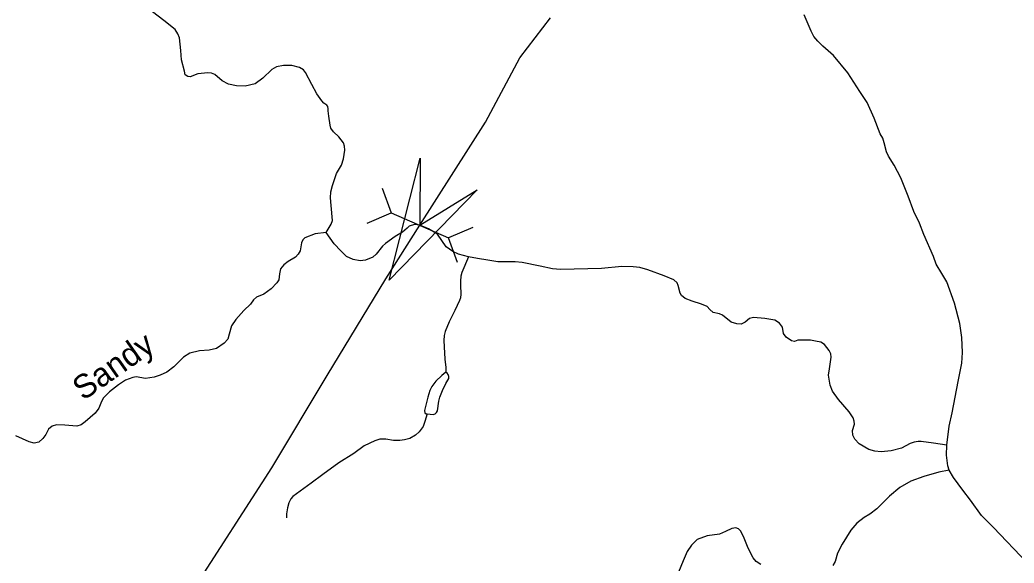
# Model space of a CAD drawing. Extents: x 2126262 to 2293712, y 749403 to 919119.
# Drawn here: x 2214556 to 2220862, y 905356 to 908802 of the extents above; entities that cross this region are included whole.
import ezdxf

# ---------------------------------------------------------------- set-up
doc = ezdxf.new("R2010")
doc.units = 0
for name, color, linetype in [('Exist Hydrographic Creek Single Shore', 7, 'Continuous'), ('Exist Hydrographic Creek Single Shore Label', 7, 'Continuous'), ('Exist Hydrographic Misc Water Feature', 7, 'Continuous'), ('Exist Road Primary US Attributed', 7, 'Continuous'), ('Exist Road Secondary Structure Culvert Attributed CELL', 7, 'Continuous'), ('Exist Road Secondary Structure Culvert CELL', 7, 'Continuous')]:
    doc.layers.add(name, color=color, linetype=linetype)

msp = doc.modelspace()

# ---------------------------------------------------------------- linework, layer by layer
at = {"layer": 'Exist Hydrographic Creek Single Shore'}
for points in [[(2216498.4, 907453.8), (2216530.5, 907505.6), (2216538.3, 907528.8), (2216537.2, 907553), (2216526.1, 907672.1), (2216528.3, 907710.7), (2216538.3, 907751.5), (2216564.7, 907826.8), (2216596.6, 907879.7), (2216608.8, 907920.5), (2216616.5, 907975.6), (2216615.4, 908001), (2216607.7, 908021.9), (2216579, 908060.5), (2216544.9, 908092.5), (2216528.3, 908115.6), (2216523.9, 908133.3), (2216515.1, 908190.6), (2216511.8, 908225.2), (2216511.8, 908238.4), (2216508.5, 908252.8), (2216501.9, 908260.5), (2216484.3, 908274.8), (2216471, 908289.1), (2216440.2, 908333.2), (2216407.1, 908391.7), (2216368.6, 908467.7), (2216354.9, 908484.3), (2216329.6, 908500.8), (2216281.1, 908512.9), (2216227.1, 908512.9), (2216184.1, 908504.1), (2216153.3, 908486.5), (2216097.1, 908432.5), (2216048.6, 908396.1), (2215984.7, 908381.7), (2215929.6, 908382.8), (2215880, 908393.9), (2215838.2, 908415.9), (2215793.3, 908456.4), (2215772.4, 908464.1), (2215748.1, 908466.3), (2215684.2, 908459.7), (2215635.7, 908439.8), (2215620.3, 908443.2), (2215604.9, 908454.2), (2215600.5, 908477.3), (2215580.7, 908549), (2215576.3, 908607.4), (2215567.4, 908687.9), (2215558.6, 908714.4), (2215541, 908740.8), (2215469.4, 908797.6), (2215396.7, 908853.8)], [(2220436.5, 906104.9), (2220450.9, 906225.1), (2220469.6, 906309.9), (2220508.1, 906508.6), (2220530.2, 906623.3), (2220534.6, 906691.6), (2220531.3, 906787.5), (2220518.1, 906875), (2220485, 907003.9), (2220435.4, 907139.5), (2220403.5, 907193.6), (2220368.2, 907252), (2220350.6, 907300.5), (2220290, 907439.7), (2220261.3, 907511.4), (2220227.2, 907586.4), (2220189.7, 907683.4), (2220143.4, 907799.6), (2220100.5, 907880.1), (2220065.2, 907937.4), (2220053.1, 907964.9), (2220038.8, 908021.2), (2220028.8, 908052), (2220012.3, 908079.6), (2219975.5, 908178.2), (2219930.3, 908277.4), (2219884.1, 908346.8), (2219808, 908467), (2219717.7, 908575.6), (2219648.3, 908635.1), (2219616.3, 908667.1), (2219591, 908695.8), (2219574.4, 908729.9), (2219530.4, 908834.7)], [(2217402.5, 907298.5), (2217338.5, 907315.2), (2217301.1, 907331.8), (2217259.2, 907361.5), (2217204.7, 907442.7), (2217148.7, 907476.2), (2217093.3, 907499.4), (2217059.8, 907504.5), (2217026.2, 907492.4), (2217011.8, 907481.4), (2216982.1, 907454.9), (2216936.9, 907428.5), (2216874.1, 907384.4), (2216855.4, 907366.7), (2216815.7, 907316), (2216793.7, 907297.3), (2216748.5, 907278.5), (2216714.3, 907274.1), (2216669.2, 907282.9), (2216627.3, 907300.6), (2216590.9, 907337), (2216549.1, 907382.2), (2216498.4, 907453.8)], [(2216498.4, 907453.8), (2216428, 907445.6), (2216363, 907420.3), (2216349.8, 907406), (2216343.2, 907387.2), (2216334.4, 907336.5), (2216321.2, 907315.6), (2216304.6, 907296.8), (2216258.4, 907269.2), (2216230.8, 907248.3), (2216209.9, 907221.8), (2216202.2, 907189.9), (2216197.8, 907153.5), (2216186.7, 907134.8), (2216150.4, 907095.1), (2216103, 907062), (2216057.2, 907042.8), (2216037.3, 907025.2), (2216018.6, 906998.7), (2215975.6, 906957.9), (2215925, 906901.7), (2215898.5, 906860.9), (2215883.1, 906808), (2215874.3, 906777.1), (2215852.2, 906751.8), (2215802.7, 906716.5), (2215755.6, 906706.1), (2215695, 906701.7), (2215633.3, 906687.4), (2215594.7, 906662), (2215533, 906601.4), (2215489, 906567.2), (2215446, 906547.4), (2215407.4, 906535.3), (2215353.4, 906526.5), (2215293.9, 906536.4), (2215271.9, 906533.1), (2215225.6, 906515.4), (2215180.5, 906485.7), (2215124.8, 906441.6), (2215087.4, 906403.4), (2215074.1, 906381.4), (2215057.6, 906338.4), (2215033.4, 906307.5), (2214969.5, 906251.3), (2214945.2, 906232.5), (2214917.7, 906223.7), (2214841.7, 906230.3), (2214788.8, 906233.7), (2214760.1, 906223.7), (2214737, 906205), (2214720.5, 906170.8), (2214701.2, 906146.6), (2214675.8, 906123.4), (2214647.2, 906115.7), (2214614.1, 906125.6), (2214529.3, 906163.1)], [(2220436.5, 906104.9), (2220350.8, 906115.9), (2220272.5, 906128.1), (2220253.8, 906128.1), (2220227.4, 906122.5), (2220203.1, 906113.7), (2220148, 906085.1), (2220083, 906067.4), (2220018, 906061.9), (2219979.5, 906065.2), (2219939.8, 906077.3), (2219878.7, 906111.5), (2219851.2, 906141.3), (2219839.1, 906167.7), (2219838, 906197.5), (2219849, 906237.2), (2219847.9, 906255.9), (2219841.3, 906276.9), (2219817, 906315.5), (2219748.7, 906392.6), (2219711.3, 906447.2), (2219694.7, 906484.7), (2219685.9, 906547.5), (2219690.3, 906587.2), (2219701.4, 906662.2), (2219700.3, 906683.1), (2219689.2, 906705.2), (2219659.5, 906742.7), (2219636.3, 906757.4), (2219602.2, 906763), (2219571.3, 906770.7), (2219540.5, 906770.7), (2219489.8, 906770.7), (2219468.9, 906761.9), (2219451.2, 906766.3), (2219416, 906788.3), (2219399.5, 906812.6), (2219393.9, 906852.3), (2219373.8, 906877.6), (2219345.1, 906897.5), (2219281.2, 906908.5), (2219208.5, 906912.9), (2219183.2, 906907.4), (2219155.6, 906885.3), (2219131.4, 906872.1), (2219103.8, 906873.2), (2219067.5, 906884.2), (2219013.5, 906928.3), (2218992.6, 906937.1), (2218952.9, 906946), (2218933.1, 906963.6), (2218914.3, 906983.4), (2218879.1, 906998.9), (2218820.7, 907017.6), (2218776.6, 907034.2), (2218752.4, 907052.9), (2218743.6, 907068.3), (2218732, 907116.6), (2218725.4, 907134.3), (2218704.4, 907151.9), (2218642.7, 907178.4), (2218539.2, 907216.9), (2218487.4, 907231.3), (2218446.6, 907235.7), (2218373.9, 907237.9), (2218245.6, 907224.7), (2217985.6, 907218), (2217934.3, 907223.6), (2217856, 907240.1), (2217742.6, 907262.1), (2217698.5, 907267.7), (2217588.3, 907267.7), (2217523.7, 907278.7), (2217457.6, 907287.5), (2217402.5, 907298.5)], [(2220449.7, 905945.7), (2220442, 905972.6), (2220434.3, 906039.9), (2220436.5, 906104.9)], [(2220945.8, 905358.3), (2220731.3, 905581.3), (2220656.4, 905657.4), (2220585.9, 905755.5), (2220537.9, 905818.9), (2220477.3, 905899.4), (2220449.7, 905945.7)]]:
    msp.add_lwpolyline(points, dxfattribs=at)
at = {"layer": 'Exist Hydrographic Misc Water Feature'}
for points in [[(2217402.5, 907298.5), (2217358.9, 907199.1), (2217352.7, 907175.3), (2217350.7, 907144.2), (2217350.7, 907119.4), (2217353.8, 907061.3), (2217350.7, 907038), (2217344.4, 907021.5), (2217314.4, 906958.3), (2217278.2, 906885.8), (2217254.4, 906825.2), (2217248.2, 906800.3), (2217246.1, 906768.2), (2217248.2, 906727.8), (2217252.3, 906649.1), (2217257.5, 906597.3), (2217257.5, 906566.2)], [(2217257.5, 906566.2), (2217232.8, 906546.9), (2217193.5, 906510.7), (2217168.7, 906476.5), (2217156.2, 906451.6), (2217143.8, 906409.2), (2217122.1, 906323.2), (2217124.1, 906309.7), (2217133.5, 906303.5), (2217138.6, 906302.5)], [(2217138.6, 906302.5), (2217176.9, 906299.4), (2217189.4, 906302.5), (2217197.6, 906310.8), (2217204.9, 906322.2), (2217213.2, 906383.3), (2217220.4, 906408.1), (2217237, 906451.6), (2217258.7, 906495.1), (2217276.3, 906527.3), (2217277.4, 906539.7), (2217272.2, 906552.1), (2217267, 906560.4), (2217257.5, 906566.2)], [(2217138.6, 906302.5), (2217125.2, 906253.8), (2217113.8, 906221.7), (2217087.9, 906187.5), (2217065.1, 906167.8), (2217029.9, 906147.1), (2216995.8, 906137.8), (2216965.7, 906133.6), (2216926, 906134.3), (2216877.3, 906141.5), (2216839, 906141.5), (2216806.9, 906132.2), (2216740.7, 906099), (2216673.4, 906051.4), (2216579.2, 905992.3), (2216476.7, 905918.8), (2216403.2, 905861.8), (2216333.2, 905811.1), (2216286.6, 905777.9), (2216274.2, 905762.4), (2216261.8, 905737.5), (2216252.4, 905707), (2216247.3, 905667.6), (2216246.2, 905642.7)], [(2220449.7, 905945.7), (2220384, 905931.8), (2220289.2, 905905.4), (2220207.7, 905874.5), (2220137.2, 905834.8), (2220071.1, 905780.8), (2219991.1, 905700.3), (2219947, 905666.2), (2219910.7, 905645.2), (2219863.8, 905608.4), (2219826.4, 905564.3), (2219771.3, 905475), (2219742.6, 905418.8), (2219727.2, 905365.9), (2219711.8, 905339.4)], [(2219255.6, 905346), (2219225.9, 905364.8), (2219207.2, 905390.1), (2219176.3, 905450.7), (2219145.5, 905523.5), (2219127.3, 905559.9), (2219114.1, 905572), (2219097.5, 905578.6), (2219071.1, 905575.3), (2219031.4, 905556.6), (2218992.9, 905540), (2218914.6, 905527.9), (2218851.8, 905504.8), (2218816.6, 905469.5), (2218787.9, 905429.8), (2218762.6, 905369.2), (2218732.8, 905298.6)]]:
    msp.add_lwpolyline(points, dxfattribs=at)
at = {"layer": 'Exist Road Primary US Attributed'}
msp.add_lwpolyline([(2214385.5, 901365.4), (2214412.4, 901699.4), (2214495.2, 902483.2), (2214572.6, 903173.3), (2214614, 903350.3), (2214663.7, 903484.5), (2214801.8, 903739), (2215221.1, 904445.4), (2215643.6, 905168.5), (2216154, 905960.9), (2216504.4, 906545.6), (2216877.2, 907158.7), (2217093.3, 907499.4), (2217509.3, 908152.7), (2217727.2, 908560.4), (2217921, 908816.1)], dxfattribs=at)
at = {"layer": 'Exist Road Secondary Structure Culvert Attributed CELL'}
msp.add_lwpolyline([(2217456.1, 907723.4), (2216897.8, 907150.4), (2217094.8, 907925.8), (2217093.3, 907499.4)], close=True, dxfattribs=at)
at = {"layer": 'Exist Road Secondary Structure Culvert CELL'}
for p, q in [((2216854.5, 907735), (2216911.4, 907578.4)), ((2216758.1, 907513.1), (2216911.4, 907578.4)), ((2216911.4, 907578.4), (2217275.3, 907420.4)), ((2217428.5, 907485.7), (2217275.3, 907420.4)), ((2217332.2, 907263.8), (2217275.3, 907420.4))]:
    msp.add_line(p, q, dxfattribs=at)

# ---------------------------------------------------------------- texts
at = {"layer": 'Exist Hydrographic Creek Single Shore Label'}
msp.add_text('Sandy', height=150, rotation=35.10731, dxfattribs=at).set_placement((2214957.7, 906382.5))

doc.saveas('drawing.dxf')
